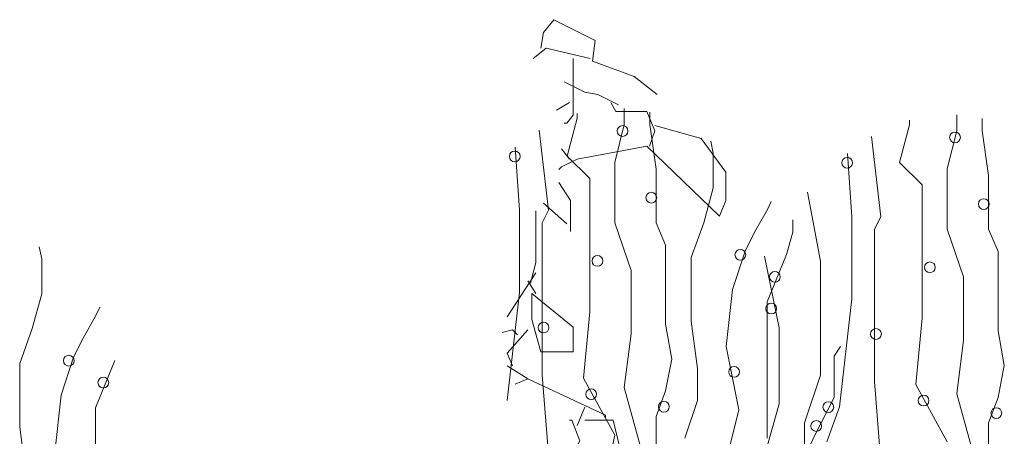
# Model space of a CAD drawing. Header units: millimetres. Extents: x 14400 to 93787, y -21104 to 39413.
# Tile 322 of 328: x 63003 to 63080, y 19750 to 19782. Entities that reach past the tile are written whole.
import ezdxf

# ---------------------------------------------------------------- set-up
doc = ezdxf.new("R2010")
doc.units = ezdxf.units.MM
doc.layers.add('_MODUS - zielen', color=66, linetype='Continuous', lineweight=9)

msp = doc.modelspace()

# ---------------------------------------------------------------- linework, layer by layer
at = {"layer": '_MODUS - zielen', "transparency": 33554687}
for p, q in [((63049.80776, 19774.02336), (63049.80776, 19775.2626)), ((63045.3496, 19771.53506), (63046.12671, 19774.49732)), ((63046.12671, 19774.49732), (63046.12671, 19774.8605)), ((63051.81188, 19774.02336), (63051.81188, 19774.98762)), ((63072.10031, 19773.99725), (63072.10031, 19774.36043)), ((63075.78136, 19773.52329), (63075.78136, 19774.76253)), ((63077.78548, 19773.52329), (63077.78548, 19774.48755)), ((63043.87718, 19767.29904), (63043.14709, 19773.57817)), ((63049.07155, 19771.03148), (63049.80776, 19774.02336)), ((63052.30269, 19770.52789), (63051.81188, 19774.02336)), ((63071.3232, 19771.03499), (63072.10031, 19773.99725)), ((63069.85078, 19766.79897), (63069.1207, 19773.0781)), ((63075.04515, 19770.53141), (63075.78136, 19773.52329)), ((63078.27629, 19770.02782), (63077.78548, 19773.52329)), ((63041.62765, 19767.29904), (63041.27951, 19772.23686)), ((63056.76085, 19771.77204), (63056.56213, 19772.70755)), ((63047.10832, 19769.78733), (63045.3496, 19771.53506)), ((63056.76085, 19769.04677), (63056.76085, 19771.77204)), ((63067.60125, 19766.79897), (63067.25311, 19771.73679)), ((63049.07155, 19766.32149), (63049.07155, 19771.03148)), ((63052.30269, 19766.32149), (63052.30269, 19770.52789)), ((63073.08192, 19769.28726), (63071.3232, 19771.03499)), ((63075.04515, 19765.82142), (63075.04515, 19770.53141)), ((63047.10832, 19763.8332), (63047.10832, 19769.78733)), ((63078.27629, 19765.82142), (63078.27629, 19770.02782)), ((63056.02464, 19766.32149), (63056.76085, 19769.04677)), ((63073.08192, 19763.33313), (63073.08192, 19769.28726)), ((63065.14722, 19763.33313), (63064.12635, 19768.72342)), ((63060.9736, 19767.29904), (63061.296, 19767.9869)), ((63041.62765, 19760.87094), (63041.62765, 19767.29904)), ((63043.38637, 19766.32149), (63043.87718, 19767.29904)), ((63059.99199, 19765.58093), (63060.9736, 19767.29904)), ((63067.60125, 19760.37087), (63067.60125, 19766.79897)), ((63069.35997, 19765.82142), (63069.85078, 19766.79897)), ((63043.38637, 19761.3449), (63043.38637, 19766.32149)), ((63050.33946, 19762.58905), (63049.07155, 19766.32149)), ((63053.0389, 19764.57376), (63052.30269, 19766.32149)), ((63055.04302, 19763.59622), (63056.02464, 19766.32149)), ((63062.97773, 19765.58093), (63062.97773, 19766.55847)), ((63059.25578, 19764.0998), (63059.99199, 19765.58093)), ((63062.48692, 19763.8332), (63062.97773, 19765.58093)), ((63069.35997, 19760.84483), (63069.35997, 19765.82142)), ((63076.31307, 19762.08898), (63075.04515, 19765.82142)), ((63079.0125, 19764.07369), (63078.27629, 19765.82142)), ((63004.28729, 19763.4972), (63004.08857, 19764.43271)), ((63053.0389, 19758.38265), (63053.0389, 19764.57376)), ((63047.10832, 19759.36019), (63047.10832, 19763.8332)), ((63055.04302, 19758.61963), (63055.04302, 19763.59622)), ((63058.27417, 19761.10792), (63059.25578, 19764.0998)), ((63061.91608, 19758.11956), (63060.75291, 19763.70313)), ((63060.9736, 19760.13038), (63062.48692, 19763.8332)), ((63079.0125, 19757.88258), (63079.0125, 19764.07369)), ((63004.28729, 19760.77192), (63004.28729, 19763.4972)), ((63065.14722, 19754.41674), (63065.14722, 19763.33313)), ((63073.08192, 19758.86012), (63073.08192, 19763.33313)), ((63050.33946, 19757.64208), (63050.33946, 19762.58905)), ((63076.31307, 19757.14201), (63076.31307, 19762.08898)), ((63043.38637, 19754.41323), (63043.38637, 19761.3449)), ((63003.55108, 19758.04665), (63004.28729, 19760.77192)), ((63040.64603, 19752.42851), (63041.62765, 19760.87094)), ((63057.78336, 19756.63492), (63058.27417, 19761.10792)), ((63069.35997, 19753.91316), (63069.35997, 19760.84483)), ((63008.50004, 19759.02419), (63008.82244, 19759.71206)), ((63060.9736, 19755.15379), (63060.9736, 19760.13038)), ((63066.61964, 19751.92845), (63067.60125, 19760.37087)), ((63007.51843, 19757.30608), (63008.50004, 19759.02419)), ((63046.61751, 19754.17625), (63047.10832, 19759.36019)), ((63053.5297, 19755.65737), (63053.0389, 19758.38265)), ((63055.53383, 19754.91681), (63055.04302, 19758.61963)), ((63072.59112, 19753.67618), (63073.08192, 19758.86012)), ((63002.56947, 19755.32137), (63003.55108, 19758.04665)), ((63049.80776, 19753.43568), (63050.33946, 19757.64208)), ((63061.91608, 19752.16543), (63061.91608, 19758.11956)), ((63079.50331, 19755.1573), (63079.0125, 19757.88258)), ((63006.78222, 19755.82495), (63007.51843, 19757.30608)), ((63058.76497, 19751.68795), (63057.78336, 19756.63492)), ((63066.20887, 19755.89435), (63066.69968, 19756.63492)), ((63075.78136, 19752.93561), (63076.31307, 19757.14201)), ((63066.20887, 19754.91681), (63066.20887, 19755.89435)), ((63002.56947, 19750.34478), (63002.56947, 19755.32137)), ((63005.80061, 19752.83308), (63006.78222, 19755.82495)), ((63008.50004, 19751.85553), (63010.01336, 19755.55835)), ((63053.0389, 19753.16908), (63053.5297, 19755.65737)), ((63060.9736, 19749.46626), (63060.9736, 19755.15379)), ((63079.0125, 19752.66901), (63079.50331, 19755.1573)), ((63043.87718, 19748.22211), (63043.38637, 19754.41323)), ((63055.53383, 19752.42851), (63055.53383, 19754.91681)), ((63063.8793, 19750.6843), (63065.14722, 19754.41674)), ((63066.20887, 19752.6655), (63066.20887, 19754.91681)), ((63049.07155, 19749.70324), (63046.61751, 19754.17625)), ((63069.85078, 19747.72204), (63069.35997, 19753.91316)), ((63075.04515, 19749.20317), (63072.59112, 19753.67618)), ((63005.3098, 19748.36007), (63005.80061, 19752.83308)), ((63051.32107, 19747.95551), (63049.80776, 19753.43568)), ((63052.30269, 19751.18437), (63053.0389, 19753.16908)), ((63077.29468, 19747.45544), (63075.78136, 19752.93561)), ((63054.55222, 19749.46626), (63055.53383, 19752.42851)), ((63060.15735, 19745.97431), (63061.91608, 19752.16543)), ((63064.69555, 19749.70324), (63066.20887, 19752.6655)), ((63078.27629, 19750.6843), (63079.0125, 19752.66901)), ((63008.50004, 19746.87894), (63008.50004, 19751.85553)), ((63057.78336, 19747.71853), (63058.76497, 19751.68795)), ((63065.63803, 19749.20317), (63066.61964, 19751.92845)), ((63052.30269, 19748.96268), (63052.30269, 19751.18437)), ((63063.8793, 19744.22658), (63063.8793, 19750.6843)), ((63078.27629, 19748.46261), (63078.27629, 19750.6843)), ((63003.06027, 19746.64196), (63002.56947, 19750.34478)), ((63047.59913, 19743.00854), (63049.07155, 19749.70324)), ((63062.97773, 19745.9708), (63064.69555, 19749.70324))]:
    msp.add_line(p, q, dxfattribs=at)
for points in [[(63043.29355, 19779.98685), (63043.49552, 19781.19959), (63044.30446, 19782.21024), (63047.5381, 19780.59329), (63047.33613, 19778.97634), (63050.56976, 19777.76359), (63052.3896, 19776.34861)], [(63042.68764, 19779.17844), (63043.69749, 19779.98685), (63047.13416, 19779.17844)], [(63045.81976, 19779.17844), (63045.81976, 19774.73166), (63045.31537, 19774.12523), (63045.11234, 19774.12523)], [(63045.11234, 19777.35926), (63046.73022, 19776.55085), (63047.74006, 19776.34861), (63049.35688, 19775.54021)], [(63045.51734, 19775.74231), (63044.50643, 19775.13587)], [(63048.75097, 19775.74231), (63049.15491, 19775.03488), (63051.58067, 19775.03488), (63052.18763, 19773.51892), (63051.78264, 19772.30618)], [(63052.18763, 19773.92312), (63055.82521, 19772.91248), (63057.74551, 19770.28489), (63057.74551, 19768.0615), (63057.24005, 19766.84876), (63051.58067, 19772.30618), (63046.12325, 19771.29553), (63044.91037, 19770.68909), (63044.7084, 19770.48699)], [(63044.91037, 19772.10394), (63045.51734, 19771.29553)], [(63044.7084, 19769.47635), (63045.61779, 19768.0615), (63045.61779, 19765.63601)], [(63043.49552, 19767.8594), (63045.31537, 19766.24245)], [(63042.88961, 19767.25296), (63042.88961, 19763.21052), (63042.48462, 19761.59358)], [(63042.88961, 19762.40198), (63040.66583, 19758.96585)], [(63042.28265, 19761.79568), (63042.88961, 19760.78503)], [(63042.58613, 19760.78503), (63045.81976, 19758.15744), (63045.81976, 19756.23728), (63043.29355, 19756.23728), (63042.58613, 19758.76375), (63042.58613, 19760.78503)], [(63040.26189, 19757.75311), (63041.06977, 19757.95521), (63041.47477, 19757.551)], [(63042.28265, 19757.95521), (63040.66583, 19756.13616), (63041.06977, 19755.12552)], [(63040.66583, 19755.12552), (63042.28265, 19754.11487), (63041.2728, 19753.71067)], [(63042.28265, 19754.11487), (63048.34703, 19751.28518), (63048.34703, 19751.08308)], [(63046.73022, 19751.89149), (63046.12325, 19750.47664)], [(63046.73022, 19750.88084), (63048.95294, 19750.88084), (63049.66037, 19747.84905), (63049.66037, 19744.00871), (63047.33613, 19738.14696), (63046.12325, 19736.1258), (63044.7084, 19739.96614), (63043.69749, 19744.41291), (63046.32522, 19749.26389), (63045.71931, 19750.88084), (63045.51734, 19750.88084)]]:
    msp.add_lwpolyline(points, dxfattribs=at)
for points in [[(63050.09712, 19773.50197, -1), (63049.25557, 19773.50197, -1)], [(63076.07072, 19773.0019, -1), (63075.22918, 19773.0019, -1)], [(63041.67161, 19771.51726, -1), (63040.83006, 19771.51726, -1)], [(63067.64521, 19771.01719, -1), (63066.80367, 19771.01719, -1)], [(63052.34665, 19768.2884, -1), (63051.5051, 19768.2884, -1)], [(63078.32025, 19767.78833, -1), (63077.47871, 19767.78833, -1)], [(63048.1339, 19763.34144, -1), (63047.29235, 19763.34144, -1)], [(63059.29974, 19763.8154, -1), (63058.45819, 19763.8154, -1)], [(63074.1075, 19762.84137, -1), (63073.26595, 19762.84137, -1)], [(63061.99918, 19762.09729, -1), (63061.15763, 19762.09729, -1)], [(63061.71464, 19759.61251, -1), (63060.87309, 19759.61251, -1)], [(63043.92114, 19758.12787, -1), (63043.07959, 19758.12787, -1)], [(63069.89474, 19757.6278, -1), (63069.0532, 19757.6278, -1)], [(63006.82618, 19755.54055, -1), (63005.98464, 19755.54055, -1)], [(63058.80894, 19754.66203, -1), (63057.96739, 19754.66203, -1)], [(63009.52562, 19753.82244, -1), (63008.68407, 19753.82244, -1)], [(63047.64309, 19752.9143, -1), (63046.80154, 19752.9143, -1)], [(63073.61669, 19752.41423, -1), (63072.77514, 19752.41423, -1)], [(63053.32826, 19751.93675, -1), (63052.48672, 19751.93675, -1)], [(63066.17279, 19751.91065, -1), (63065.33125, 19751.91065, -1)], [(63079.30187, 19751.43669, -1), (63078.46032, 19751.43669, -1)], [(63065.23032, 19750.426, -1), (63064.38877, 19750.426, -1)]]:
    msp.add_lwpolyline(points, format="xyb", close=True, dxfattribs=at)

doc.saveas('drawing.dxf')
